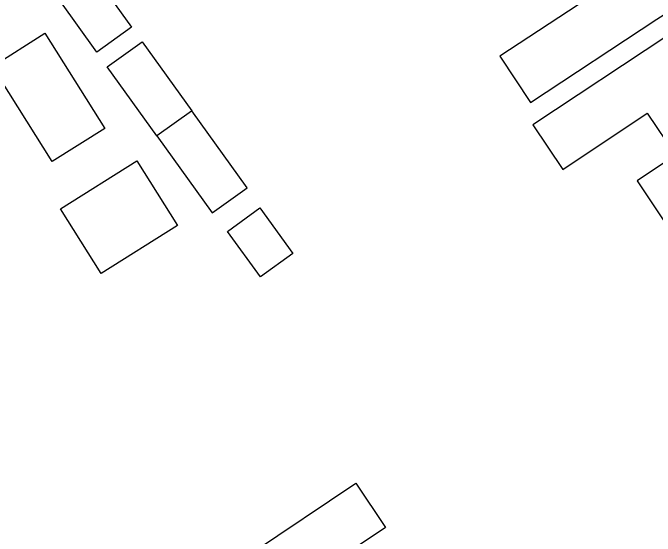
# Model space of a CAD drawing. Extents: x 159718 to 160783, y 383290 to 384030.
# Drawn here: x 160278.43 to 160315.43, y 383441.2 to 383471.37 of the extents above; entities that cross this region are included whole.
import ezdxf

# ---------------------------------------------------------------- set-up
doc = ezdxf.new("R2010")
doc.units = 0
doc.layers.add('IMGEO_Pand', color=7, linetype='Continuous')

msp = doc.modelspace()

# ---------------------------------------------------------------- linework, layer by layer
at = {"layer": 'IMGEO_Pand'}
for points in [[(160310.482, 383473.836), (160311.553, 383472.215), (160306.482, 383468.864), (160308.24, 383466.203), (160315.517, 383471.013), (160319.888, 383473.788)], [(160283.137, 383473.524), (160285.27, 383470.549), (160283.264, 383469.111), (160281.131, 383472.085)], [(160320.501, 383472.85), (160316.163, 383470.065), (160308.387, 383464.917), (160310.11, 383462.341), (160314.972, 383465.593), (160316.595, 383463.166), (160314.392, 383461.692), (160316.781, 383458.12), (160322.334, 383461.84)], [(160280.261, 383470.197), (160283.729, 383464.705), (160280.701, 383462.792), (160277.233, 383468.284), (160280.261, 383470.197)], [(160286.731, 383464.275), (160283.87, 383468.265), (160285.877, 383469.703), (160288.737, 383465.714)], [(160288.737, 383465.714), (160288.724, 383465.704), (160286.731, 383464.275)], [(160286.731, 383464.275), (160289.911, 383459.841), (160291.917, 383461.28), (160288.737, 383465.714)], [(160285.563, 383462.838), (160287.91, 383459.117), (160283.513, 383456.344), (160281.167, 383460.066), (160285.563, 383462.838)], [(160292.649, 383460.121), (160294.551, 383457.502), (160292.693, 383456.146), (160290.788, 383458.77), (160292.649, 383460.121)], [(160299.896, 383441.707), (160293.885, 383437.665), (160292.171, 383440.215), (160298.182, 383444.256), (160299.896, 383441.707)]]:
    msp.add_lwpolyline(points, dxfattribs=at)

doc.saveas('drawing.dxf')
